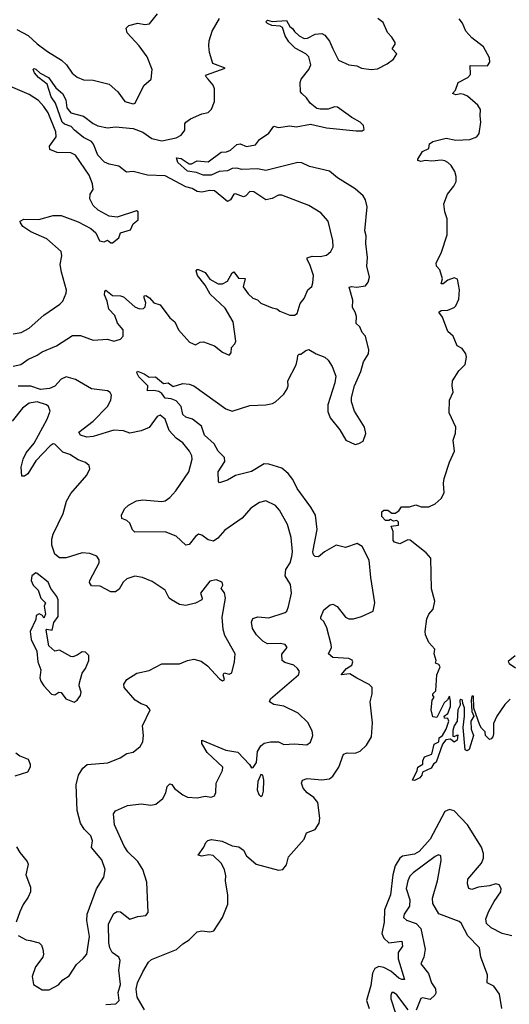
# Model space of a CAD drawing. Extents: x 2199565 to 2323334, y 894172 to 1018966.
# Tile 378 of 440: x 2299425 to 2302489, y 983671 to 989838. Entities that reach past the tile are written whole.
import ezdxf

# ---------------------------------------------------------------- set-up
doc = ezdxf.new("R2010")
doc.units = 0

msp = doc.modelspace()

# ---------------------------------------------------------------- linework, layer by layer
at = {"layer": '0CON10XD'}
for points in [[(2299406.3, 989776.4), (2299478.4, 989738.4), (2299535, 989685.6), (2299598.1, 989638.1), (2299687.5, 989585), (2299717.1, 989555), (2299753.3, 989503.3), (2299785, 989477.5), (2299825, 989461.4), (2299885, 989458.1), (2299984.4, 989434.4), (2300040, 989385), (2300082.5, 989325), (2300135, 989310), (2300147.5, 989315), (2300202, 989425), (2300247.5, 989465), (2300254, 989525), (2300221.9, 989605), (2300173.3, 989675), (2300096.9, 989755), (2300092, 989785), (2300108.3, 989801.7), (2300165, 989815.8), (2300207.7, 989807.7), (2300237.7, 989812.3), (2300287.5, 989875)], [(2300890, 988760), (2300865, 988762.5), (2300839.4, 988735), (2300825, 988727.9), (2300775, 988746.7), (2300765.6, 988744.4), (2300745, 988709.2), (2300725, 988699.4), (2300645, 988766.5), (2300615, 988768.5), (2300565, 988757.3), (2300535, 988761.2), (2300505, 988781.1), (2300465, 988790.5), (2300335, 988860), (2300225, 988863.3), (2300135, 988886.8), (2300093.3, 988883.3), (2300045, 988921.4), (2299985, 988932), (2299955, 988944.7), (2299915, 988990), (2299887.8, 989057.8), (2299874.8, 989074.8), (2299825, 989100.9), (2299768.2, 989145), (2299748.1, 989168.1), (2299705, 989183.1), (2299690.8, 989195), (2299650, 989315), (2299622.1, 989355), (2299597.5, 989435), (2299542.3, 989475), (2299516.9, 989505), (2299508.6, 989525), (2299515, 989532.5), (2299525, 989527.5), (2299552.4, 989502.4), (2299605.5, 989475), (2299651.6, 989411.6), (2299693.5, 989375), (2299712.8, 989335), (2299719.6, 989285), (2299745.7, 989255), (2299823.6, 989233.6), (2299885, 989187.1), (2299915, 989172.8), (2299975, 989160), (2300025, 989166.5), (2300135, 989156.1), (2300195, 989132.7), (2300253, 989093), (2300315, 989079.3), (2300405, 989098.1), (2300435, 989113.9), (2300458.6, 989145), (2300457.5, 989185), (2300465, 989196), (2300495, 989216), (2300565, 989247.5), (2300605, 989255.8), (2300625, 989277.8), (2300643.2, 989325), (2300644.6, 989405), (2300636.8, 989426.8), (2300604.4, 989464.4), (2300587.5, 989485), (2300595, 989492.5), (2300710, 989535), (2300633.8, 989563.8), (2300612.7, 989632.7), (2300608.1, 989675), (2300611, 989705), (2300630.4, 989765), (2300676.5, 989845)], [(2300445.9, 987365.9), (2300436.5, 987415), (2300405, 987450), (2300373.8, 987463.8), (2300335, 987466.7), (2300315, 987496.7), (2300295, 987509.4), (2300264.6, 987515.4), (2300225, 987512.5), (2300226.9, 987545), (2300170.9, 987600.9), (2300158.6, 987625), (2300162.9, 987637.1), (2300205, 987620), (2300235, 987599.6), (2300275, 987600), (2300325, 987559.4), (2300355, 987562.9), (2300385, 987540), (2300445, 987558.8), (2300485, 987555.8), (2300515, 987544.3), (2300715, 987400.4), (2300755, 987386.2), (2300865, 987420.9), (2300965, 987425.5), (2301006.7, 987433.3), (2301026.2, 987443.8), (2301077.6, 987492.4), (2301100, 987525), (2301106, 987545), (2301104.2, 987575), (2301155.8, 987675), (2301164.1, 987714.1), (2301166.7, 987735), (2301175, 987743.3), (2301185, 987743.3), (2301215, 987766.2), (2301235, 987772), (2301280, 987745), (2301333.8, 987725), (2301355.7, 987705), (2301380, 987665), (2301404.4, 987605), (2301397, 987563), (2301354.5, 987425), (2301353.6, 987383.6), (2301368.6, 987345), (2301428.3, 987268.3), (2301466.2, 987205), (2301525, 987178), (2301547.7, 987182.3), (2301575, 987197.5), (2301591.2, 987245), (2301584, 987285), (2301520.8, 987385), (2301502.5, 987445), (2301501.2, 987471.2), (2301520.6, 987545), (2301559.4, 987635), (2301577.8, 987695), (2301608.6, 987745), (2301610.3, 987770.3), (2301588.6, 987855), (2301568.7, 987878.7), (2301553.4, 987913.4), (2301530, 987935), (2301532.1, 987977.9), (2301525.3, 988005.3), (2301508.9, 988035), (2301510.7, 988080.7), (2301488, 988162), (2301502.4, 988167.6), (2301532.4, 988162.4), (2301588.5, 988171.5), (2301605, 988193.8), (2301614.5, 988225), (2301597.5, 988295), (2301602, 988348), (2301591.9, 988435), (2301594.3, 988485), (2301585.5, 988515), (2301599.1, 988665), (2301588.8, 988708.8), (2301575.6, 988735), (2301525, 988778.2), (2301415, 988846.9), (2301365, 988889.1), (2301238.7, 988918.7), (2301191.8, 988941.8), (2301165, 988943.8), (2300965, 988892.9), (2300913.5, 988903.5), (2300815, 988900.4), (2300785, 988908.6), (2300755.8, 988905), (2300725, 988891.8), (2300672.6, 988887.4), (2300623.3, 988865), (2300573.3, 988865), (2300530.9, 988880.9), (2300475, 988888.3), (2300414.3, 988944.3), (2300406.7, 988973.3), (2300435, 988968.9), (2300485, 988934.2), (2300501.2, 988935), (2300535, 988954.8), (2300605, 988947.1), (2300685, 989007.1), (2300720.2, 989009.8), (2300745, 989020), (2300783.4, 989056.6), (2300805, 989060), (2300845, 989044.5), (2300900, 989055), (2300925, 989086.7), (2300985, 989126.2), (2301015, 989171.2), (2301045, 989162.5), (2301115, 989172.2), (2301155, 989166.4), (2301245, 989182.7), (2301345, 989159.7), (2301531.7, 989141.7), (2301567.9, 989142.1), (2301580, 989150), (2301576.2, 989175), (2301556, 989195), (2301504.3, 989224.3), (2301415, 989290), (2301395, 989292.1), (2301355, 989278.2), (2301305, 989276.5), (2301285, 989282.2), (2301242.5, 989315), (2301219.2, 989349.3), (2301190, 989375), (2301183.1, 989385), (2301179.5, 989445), (2301187.1, 989465), (2301233.6, 989525), (2301246.9, 989555), (2301234.6, 989604.6), (2301215, 989623.3), (2301149.5, 989659.5), (2301108.8, 989698.8), (2301086.1, 989736.1), (2301069.5, 989789.5), (2301055, 989796.6), (2301002.2, 989802.2), (2300975, 989813.8), (2300964.5, 989825), (2300975, 989834.4), (2301005, 989826.7), (2301095, 989832.7), (2301115, 989796), (2301133.1, 989783.1), (2301145, 989764.2), (2301175, 989736.7), (2301205, 989720.4), (2301227.1, 989722.9), (2301275, 989746.9), (2301315, 989751.2), (2301335, 989740), (2301364.3, 989704.3), (2301383.8, 989656.2), (2301420, 989585), (2301485, 989555.7), (2301535, 989548.8), (2301565, 989534.4), (2301625, 989525.8), (2301665, 989530.8), (2301725, 989561.2), (2301765, 989590), (2301785.8, 989624.2), (2301756, 989655), (2301775.8, 989685), (2301775.6, 989695), (2301755, 989728.6), (2301726.7, 989756.7), (2301699.5, 989819.5), (2301665.8, 989845)], [(2302291.9, 989301.9), (2302227.9, 989357.9), (2302205, 989370), (2302185, 989373.8), (2302155, 989366.7), (2302133.3, 989375), (2302153.6, 989396.4), (2302170, 989445), (2302228.8, 989475), (2302247.5, 989495), (2302245, 989551.2), (2302352.1, 989547.9), (2302368, 989572), (2302365, 989598), (2302327.9, 989667.9), (2302254.5, 989725), (2302217.8, 989765), (2302196.9, 989816.9), (2302175, 989844)], [(2299385, 987869.2), (2299435, 987877.5), (2299485, 987905.7), (2299575, 987987.1), (2299676.7, 988055), (2299694, 988075), (2299716, 988125), (2299717.3, 988142.7), (2299686.9, 988256.9), (2299678.9, 988305), (2299688.8, 988358.8), (2299683.8, 988385), (2299595, 988465.7), (2299495, 988509.4), (2299445, 988543.1), (2299429.2, 988565), (2299428.8, 988575), (2299450.9, 988589.1), (2299545, 988587.1), (2299635, 988612.3), (2299685, 988611.2), (2299791.2, 988571.2), (2299870.9, 988530.9), (2299902.1, 988502.1), (2299925, 988453.3), (2299953, 988447), (2299975, 988457.5), (2299995, 988440), (2300005, 988440), (2300045, 988472.5), (2300056.2, 988503.8), (2300118, 988522), (2300135, 988560), (2300166.2, 988585), (2300166.7, 988635), (2300155, 988640), (2300035, 988600), (2299985, 988607.5), (2299915.8, 988645.8), (2299885, 988673.8), (2299864.2, 988715), (2299866, 988745), (2299883.8, 988775), (2299879.7, 988809.7), (2299858.9, 988865), (2299775, 988990), (2299745, 989004.4), (2299658.8, 989005), (2299613.3, 989025), (2299610.9, 989045), (2299653.1, 989105), (2299651.5, 989135), (2299602.9, 989255), (2299576.8, 989295), (2299542.3, 989332.3), (2299485, 989369.3), (2299353.3, 989425)], [(2302495, 985582.5), (2302461.2, 985548.8), (2302411.2, 985475), (2302390.7, 985429.3), (2302390, 985365), (2302386.7, 985345), (2302376.4, 985333.6), (2302365, 985330), (2302340, 985355), (2302338.3, 985378.3), (2302315, 985400), (2302305, 985420), (2302266.7, 985525), (2302265, 985600), (2302255, 985600), (2302250, 985575), (2302254.4, 985505), (2302267.5, 985475), (2302249.4, 985445), (2302250.9, 985395), (2302265.8, 985355), (2302237.5, 985267.5), (2302225, 985259.2), (2302214, 985264), (2302200, 985405), (2302209.2, 985475), (2302208.3, 985528.3), (2302197.5, 985555), (2302196.7, 985575), (2302185, 985580), (2302180, 985575), (2302181.2, 985545), (2302166.2, 985515), (2302162.5, 985445), (2302144.2, 985415), (2302136.2, 985385), (2302135, 985350), (2302145, 985347.5), (2302167.5, 985357.5), (2302162.5, 985325), (2302145, 985312.5), (2302120.7, 985330.7), (2302092.9, 985327.1), (2302070.9, 985299.1), (2302032.1, 985187.9), (2302015, 985175.6), (2301999.5, 985150.5), (2301945.7, 985125), (2301942.2, 985105), (2301929.8, 985090.2), (2301895, 985072.9), (2301884, 985075), (2301913.3, 985135), (2301917.1, 985155), (2301948.2, 985175), (2301947.1, 985195), (2301958.3, 985221.7), (2302005, 985238), (2302019.3, 985300.7), (2302048, 985315), (2302050.7, 985339.3), (2302070.6, 985355), (2302094.4, 985395), (2302110.5, 985445), (2302105, 985461.2), (2302083.3, 985463.3), (2302082.5, 985475), (2302105, 985492.5), (2302121.2, 985535), (2302120.7, 985569.3), (2302115, 985600), (2302103, 985577), (2302080.7, 985559.3), (2302035, 985467.5), (2302011.7, 985471.7), (2302000, 985515), (2302007.5, 985575), (2302020, 985595), (2302010, 985605), (2302010, 985615), (2302030, 985635), (2302036.7, 985735), (2302056.7, 985785), (2302049.3, 985799.3), (2302028.3, 985808.3), (2302032.5, 985825), (2302020, 985865), (2302023.3, 985895), (2301985, 985937.5), (2301963.8, 985985), (2301962, 986005), (2301974.2, 986085), (2301985.9, 986114.1), (2302012, 986145), (2302022.7, 986195), (2302003.3, 986273.3), (2301998.9, 986465), (2301969.5, 986499.5), (2301868.2, 986578.2), (2301855, 986580.9), (2301805, 986555.4), (2301770, 986565), (2301761.9, 986575), (2301761.7, 986631.7), (2301750, 986665), (2301795, 986672.5), (2301795, 986690), (2301785, 986700), (2301765, 986697.5), (2301745, 986707.5), (2301735, 986700), (2301715, 986700), (2301692.5, 986725), (2301692.5, 986755), (2301703.9, 986766.1), (2301730, 986765), (2301755, 986747.5), (2301775, 986746.7), (2301797.7, 986762.3), (2301815, 986786.7), (2301865, 986787.5), (2301905, 986798.8), (2301937, 986787), (2301985, 986786.7), (2302025, 986806.2), (2302062.1, 986837.9), (2302081.4, 986875), (2302076.9, 986935), (2302081.9, 986965), (2302114.5, 987065.5), (2302146, 987135), (2302138.8, 987205), (2302152.1, 987247.9), (2302155.4, 987285), (2302112.5, 987375), (2302114.3, 987455), (2302138.8, 987505), (2302130.8, 987545), (2302134.5, 987575.5), (2302172.6, 987637.4), (2302212.1, 987677.9), (2302221.1, 987725), (2302216.5, 987745), (2302195, 987778), (2302164, 987795), (2302138, 987855), (2302105.5, 987885.5), (2302070.6, 987975), (2302048.8, 988005), (2302062.7, 988017.3), (2302105, 988018.2), (2302145, 988034.5), (2302155.6, 988045), (2302173.6, 988086.4), (2302177.1, 988145), (2302165, 988212.5), (2302145, 988220), (2302104, 988206), (2302075, 988183.3), (2302063.9, 988183.9), (2302071.2, 988215), (2302055, 988270), (2302033.3, 988295), (2302031.2, 988315), (2302063.8, 988375), (2302100.6, 988489.4), (2302101.4, 988591.4), (2302086, 988635), (2302080, 988685), (2302103.1, 988745), (2302142.9, 988795), (2302157.5, 988825), (2302157.1, 988855), (2302147.9, 988887.9), (2302125, 988923.8), (2302105, 988944), (2302085, 988954), (2302065, 988957.5), (2302005, 988951.4), (2301965, 988956.2), (2301935, 988950), (2301917.5, 988955), (2301916.7, 988965), (2301945, 989012.5), (2301985, 989030), (2301990.3, 989059.7), (2302010, 989075), (2302095, 989095.3), (2302155, 989083.2), (2302243.2, 989086.8), (2302286.7, 989105), (2302300, 989125), (2302312.1, 989195), (2302306.1, 989235), (2302309.2, 989275), (2302291.9, 989301.9)], [(2299385, 987667.9), (2299432.8, 987677.2), (2299475, 987709.5), (2299533.8, 987736.2), (2299565, 987757.8), (2299655.4, 987794.6), (2299755, 987860.6), (2299805, 987858.8), (2299885, 987831.5), (2299975, 987837.5), (2300015, 987824.1), (2300055, 987836), (2300072, 987855), (2300073.1, 987895), (2300037.6, 987937.6), (2300020.9, 987985), (2299983.3, 988025), (2299972.7, 988075), (2299955.6, 988115), (2299957.5, 988135), (2299965, 988144), (2300005, 988109.5), (2300055, 988108.5), (2300075, 988102.1), (2300145, 988040), (2300175, 988027.1), (2300200.7, 988029.3), (2300210.5, 988039.5), (2300213.5, 988065), (2300203.5, 988095), (2300205, 988108), (2300215, 988110.9), (2300238.1, 988095), (2300265, 988064.3), (2300305, 988051.2), (2300365, 987970), (2300396.7, 987945), (2300418.1, 987895), (2300487.4, 987817.4), (2300525, 987801.4), (2300555, 987818.1), (2300575, 987819.4), (2300645, 987795.8), (2300694.3, 987754.3), (2300735, 987737.5), (2300748, 987752), (2300751.2, 987785), (2300772.3, 987807.7), (2300776.8, 987823.2), (2300761.5, 987945), (2300711.8, 988031.8), (2300618.1, 988118.1), (2300585.9, 988175.9), (2300537.7, 988235), (2300530, 988265), (2300535, 988272.9), (2300545, 988272.5), (2300585, 988254.4), (2300615, 988213.5), (2300666.9, 988183.1), (2300695, 988182.5), (2300725, 988200.8), (2300755, 988251.4), (2300765, 988257.5), (2300795, 988218.1), (2300836.8, 988216.8), (2300823.9, 988163.9), (2300855, 988120.6), (2300885, 988094.3), (2300912.4, 988082.4), (2300935, 988061.9), (2301005, 988032.5), (2301035, 988026), (2301052.7, 988012.7), (2301115, 987988), (2301145, 987988), (2301162.3, 987997.7), (2301180.5, 988059.5), (2301205, 988092.5), (2301228, 988145), (2301252.9, 988167.1), (2301260.3, 988189.7), (2301263.5, 988235), (2301241.2, 988305), (2301223.5, 988335), (2301224.5, 988345.5), (2301255, 988356.7), (2301305.5, 988354.5), (2301345, 988361.9), (2301372.9, 988385), (2301387.1, 988415), (2301385.6, 988455), (2301355.8, 988575), (2301308.7, 988628.7), (2301233.6, 988673.6), (2301065, 988738), (2301045, 988739.2), (2301005, 988717.1), (2300965, 988710.5), (2300890, 988760)], [(2299965, 983668.6), (2300026.6, 983673.4), (2300047.3, 983695), (2300041.5, 983745), (2300055.3, 983795), (2300045.8, 983885), (2300053.5, 983945), (2300045, 983965.6), (2300004.7, 983994.7), (2299988.2, 984025), (2299981.8, 984055), (2299980.9, 984175), (2300015, 984238.8), (2300035, 984252.9), (2300055, 984250), (2300115, 984204.4), (2300165, 984220.5), (2300215, 984227.1), (2300230, 984245), (2300220.6, 984435), (2300195.7, 984515), (2300163.3, 984565), (2300101.4, 984625), (2300079.3, 984660.7), (2300017.5, 984795), (2300013, 984863), (2300025, 984882.5), (2300100, 984915), (2300185, 984925.6), (2300245, 984918.1), (2300276.8, 984923.2), (2300320.6, 984959.4), (2300340.5, 984995), (2300347.8, 985035), (2300365, 985050.6), (2300377.4, 985047.4), (2300393.3, 985023.3), (2300445, 984982.5), (2300475, 984967.1), (2300535.6, 984964.4), (2300585, 984974.3), (2300622.3, 984967.7), (2300645, 984976), (2300652.5, 984997.5), (2300653.6, 985055), (2300694.4, 985135), (2300696.7, 985155), (2300598.6, 985248.6), (2300565.6, 985305), (2300564.4, 985325.6), (2300715, 985262), (2300789.3, 985249.3), (2300863.5, 985173.5), (2300875, 985152.5), (2300885.3, 985154.7), (2300906.2, 985185), (2300914.3, 985255), (2300935, 985288.8), (2300955, 985305.8), (2300994.5, 985315.5), (2301044.5, 985314.5), (2301077.8, 985297.8), (2301145, 985302.1), (2301222.5, 985295), (2301245, 985312), (2301258.9, 985355), (2301255, 985383.3), (2301227.5, 985435), (2301167.5, 985495), (2301077.2, 985537.2), (2301015, 985549.1), (2300988.9, 985565), (2300995.6, 985585), (2301169.2, 985735), (2301175.5, 985755), (2301164.3, 985775), (2301140, 985795), (2301085, 985811.1), (2301067.8, 985825), (2301065.6, 985864.4), (2301100, 985905), (2301086.2, 985925), (2301055, 985931.1), (2300975, 985928.5), (2300945.8, 985945), (2300907.5, 985985), (2300881.4, 986025), (2300876, 986065), (2300885, 986086.2), (2300915, 986097.5), (2300985, 986092.2), (2301086.2, 986123.8), (2301097, 986133), (2301108.1, 986161.9), (2301127.1, 986245), (2301119.1, 986299.1), (2301085.5, 986355), (2301090.8, 986395), (2301118.4, 986435), (2301128.8, 986475), (2301132.2, 986505), (2301124.5, 986595), (2301101.9, 986675), (2301050, 986765), (2301025.4, 986795.4), (2300966.4, 986823.6), (2300925, 986813.8), (2300872.2, 986777.8), (2300817.1, 986715), (2300708.7, 986641.3), (2300665, 986590), (2300637.5, 986572.5), (2300605, 986580), (2300565, 986608.6), (2300545, 986615.8), (2300525, 986600.8), (2300485, 986551.2), (2300465, 986546.2), (2300403.4, 986603.4), (2300335, 986630), (2300145, 986628.8), (2300131.7, 986641.7), (2300113.3, 986685), (2300095, 986701.2), (2300064.4, 986714.4), (2300061.4, 986735), (2300080, 986775), (2300105, 986796.2), (2300155.7, 986824.3), (2300195, 986830), (2300315, 986819.1), (2300335.8, 986825), (2300365, 986845.6), (2300403, 986887), (2300484, 987006), (2300504.4, 987085), (2300502.2, 987105), (2300486.7, 987135), (2300445, 987186.9), (2300405, 987216.8), (2300361.2, 987265), (2300335.5, 987335), (2300305, 987360.8), (2300285, 987352), (2300235, 987283.5), (2300185, 987263.3), (2300115, 987248.8), (2300075, 987262.9), (2300015, 987267.7), (2299967.1, 987252.9), (2299885, 987226.4), (2299845, 987223.1), (2299806, 987235), (2299794.2, 987255), (2299885, 987323.5), (2299974.7, 987415.2), (2299995.4, 987455), (2300000.5, 987485), (2299991.7, 987501.7), (2299975, 987513.3), (2299875, 987524.7), (2299774.7, 987585), (2299715, 987599.9), (2299685, 987586.6), (2299645, 987542.4), (2299611.3, 987528.6), (2299555, 987522), (2299495, 987541.9), (2299415, 987542.3)], [(2299415, 984101.1), (2299465, 984074.5), (2299490.6, 984069.4), (2299546, 984056), (2299560.5, 984040.5), (2299570.5, 984015), (2299574.5, 983985), (2299569.5, 983965), (2299524.3, 983905), (2299504, 983845), (2299510.8, 983795), (2299565, 983761.4), (2299609.7, 983760.3), (2299667.3, 983792.7), (2299695, 983823.8), (2299735, 983850), (2299779.7, 983920.3), (2299823.2, 983956.8), (2299844.2, 983985), (2299860.9, 984095), (2299845.3, 984195), (2299847.8, 984235), (2299905.3, 984394.7), (2299952, 984468), (2299960.8, 984515), (2299939.2, 984575), (2299875, 984653.8), (2299880, 984695), (2299869.6, 984725), (2299828.1, 984768.1), (2299806.2, 984806.2), (2299785.3, 984885), (2299778.4, 985045), (2299793.8, 985105), (2299820, 985150), (2299847, 985173), (2299977, 985183), (2300053.3, 985215), (2300095, 985241.2), (2300135, 985250.8), (2300178.8, 985285), (2300196, 985315), (2300200, 985355), (2300194.4, 985415.6), (2300242.5, 985515), (2300219.7, 985539.7), (2300185, 985552.2), (2300148.1, 985575), (2300079.2, 985655), (2300075.8, 985675), (2300095.5, 985704.5), (2300158.8, 985745), (2300235, 985761.5), (2300315, 985803.3), (2300425, 985802.9), (2300475.5, 985824.5), (2300515, 985833.1), (2300559.8, 985819.8), (2300601.3, 985791.3), (2300675, 985710), (2300695, 985696.7), (2300706, 985705), (2300698.8, 985735), (2300705, 985746.7), (2300735, 985738.8), (2300753.6, 985746.4), (2300770, 985815), (2300773.8, 985865), (2300709.8, 985979.8), (2300697.7, 986017.7), (2300692.8, 986095), (2300713.1, 986215), (2300707.3, 986247.3), (2300686.7, 986275), (2300696, 986295), (2300692.5, 986315), (2300655, 986328.8), (2300615, 986320), (2300557.5, 986245), (2300566.9, 986215), (2300564.4, 986205), (2300525, 986184.2), (2300465, 986168.1), (2300425, 986175.7), (2300376, 986205), (2300361.2, 986215), (2300335, 986263.8), (2300255, 986318), (2300194.2, 986344.2), (2300145, 986352.9), (2300095, 986335.6), (2300071.9, 986315), (2300048.3, 986271.7), (2300025, 986254.3), (2299995, 986254.3), (2299929.6, 986289.6), (2299875, 986292.5), (2299861.7, 986311.7), (2299863.1, 986325), (2299921.4, 986435), (2299922, 986455), (2299906.8, 986476.8), (2299864.4, 986494.4), (2299815, 986498.5), (2299715, 986467.5), (2299675, 986467.8), (2299645, 986490.8), (2299627.1, 986547.1), (2299625.5, 986585), (2299634.2, 986615.8), (2299696.2, 986743.8), (2299718.3, 986821.7), (2299745, 986869.4), (2299844.2, 986985), (2299863.8, 987025), (2299858.8, 987045), (2299836.7, 987065), (2299791.7, 987081.7), (2299739.2, 987115), (2299695, 987128.5), (2299645, 987179.4), (2299635, 987182.2), (2299615, 987169.2), (2299526.1, 987075), (2299475, 986993.3), (2299455, 986979.4), (2299439.3, 986979.3), (2299434.7, 987034.7), (2299446.6, 987085), (2299466.1, 987123.9), (2299514.7, 987185), (2299596.5, 987335), (2299615.8, 987385), (2299605.5, 987415.5), (2299593.3, 987425), (2299535, 987443.8), (2299485, 987436.2), (2299443.5, 987405), (2299377.7, 987322.3)], [(2300205.3, 983635), (2300160.3, 983715), (2300153.4, 983765), (2300162.1, 983805), (2300195.4, 983874.6), (2300231.8, 983935), (2300249.3, 983950.7), (2300406.9, 984013.1), (2300445, 984048.5), (2300485.3, 984074.7), (2300536, 984124), (2300565, 984130), (2300615, 984124.4), (2300639.6, 984130.4), (2300694.7, 984215.3), (2300727.9, 984297.9), (2300727.8, 984355), (2300712.2, 984445), (2300714.4, 984475), (2300707.3, 984515), (2300685, 984554.4), (2300635, 984602.9), (2300607.9, 984607.9), (2300565, 984599.2), (2300542.5, 984605), (2300578.1, 984655), (2300590, 984685), (2300602.8, 984697.2), (2300625, 984702.5), (2300693, 984693), (2300755, 984662.5), (2300797, 984657), (2300825, 984636.7), (2300845, 984600), (2300905, 984548), (2301045, 984511.2), (2301072.5, 984515), (2301095, 984543.3), (2301108, 984595), (2301204.6, 984705.4), (2301220, 984745), (2301274, 984765), (2301300, 984805), (2301304.3, 984835.7), (2301290.4, 984935), (2301266.1, 984966.1), (2301224.5, 984995), (2301198.9, 985025), (2301188.1, 985055), (2301195, 985073.8), (2301225, 985085.5), (2301315, 985076.7), (2301365, 985082.7), (2301385, 985100), (2301422.7, 985155), (2301452.1, 985237.9), (2301475, 985246.5), (2301525, 985243.1), (2301555, 985255.7), (2301595, 985294.2), (2301627.1, 985345), (2301634.1, 985434.1), (2301618.5, 985565), (2301630, 985615), (2301630.8, 985655), (2301613.2, 985673.2), (2301534, 985714), (2301491.5, 985741.5), (2301437.5, 985735), (2301470, 985775), (2301504.3, 985795), (2301509.2, 985815), (2301505, 985827.1), (2301485, 985837.5), (2301385, 985843.1), (2301356.9, 985865), (2301375.6, 985905), (2301374.4, 985925), (2301348.3, 986028.3), (2301328.3, 986068.3), (2301310, 986085), (2301310, 986095), (2301328.8, 986141.2), (2301368, 986172), (2301385, 986176.2), (2301412.1, 986162.1), (2301464.6, 986094.6), (2301485, 986084.4), (2301515, 986084.4), (2301565, 986100), (2301636.9, 986133.1), (2301647.1, 986185), (2301622.2, 986345), (2301612.7, 986452.7), (2301567.6, 986537.6), (2301537.8, 986557.8), (2301465, 986532.5), (2301405, 986546.5), (2301333.1, 986505), (2301295, 986474.4), (2301275, 986475.6), (2301263.3, 986485), (2301260.4, 986505), (2301287.3, 986645), (2301275.4, 986735), (2301246.9, 986785), (2301162.1, 986902.1), (2301135, 986957.7), (2301105, 986995.3), (2301065, 987027.9), (2300985, 987053.8), (2300955, 987056.7), (2300875, 987007.8), (2300776.6, 986983.4), (2300726.2, 986953.8), (2300675, 986936.7), (2300670, 986945), (2300667.1, 987005), (2300708.9, 987071.1), (2300706.9, 987095), (2300667.5, 987135), (2300641.2, 987181.2), (2300581.6, 987235), (2300561.9, 987291.9), (2300506, 987335), (2300465, 987349.1), (2300445.9, 987365.9)], [(2299765, 985564), (2299783.8, 985575), (2299805.5, 985605), (2299809.1, 985625), (2299797.5, 985665), (2299799.2, 985685), (2299815.6, 985744.4), (2299837, 985773), (2299856.7, 985825), (2299857.5, 985855), (2299837, 985877), (2299815, 985877.5), (2299785, 985856.7), (2299757, 985847), (2299745, 985848.8), (2299675, 985888.8), (2299645, 985882.5), (2299606.7, 985915), (2299590, 986015), (2299595, 986020), (2299627.5, 986015), (2299638.3, 986061.7), (2299665, 986100), (2299665.8, 986205), (2299657.5, 986225), (2299618.8, 986275), (2299603.3, 986315), (2299535, 986370), (2299525, 986372.5), (2299500, 986355), (2299497.5, 986325), (2299508.8, 986295), (2299540, 986265), (2299556.7, 986215), (2299585.9, 986185.9), (2299578.8, 986165), (2299586, 986114), (2299575, 986090), (2299566.7, 986106.7), (2299546.4, 986116.4), (2299527.5, 986105), (2299525, 986080), (2299490, 986005), (2299497.5, 985955), (2299533, 985883), (2299537.5, 985815), (2299556.7, 985765), (2299551.2, 985715), (2299556.2, 985695), (2299576, 985666), (2299625, 985613.3), (2299645, 985610), (2299670, 985625), (2299685, 985623.3), (2299714.4, 985584.4), (2299765, 985564)], [(2302525, 985852.5), (2302483, 985817), (2302487.5, 985805), (2302528.6, 985778.6)], [(2299400.8, 985245), (2299425, 985227.5), (2299477.1, 985207.1), (2299491.2, 985175), (2299490, 985155), (2299473.3, 985125), (2299395, 985100)], [(2300935, 984972.5), (2300945, 984980), (2300951.2, 985005), (2300954, 985075), (2300947.1, 985105), (2300935, 985109.2), (2300915, 985066.7), (2300911.9, 985015), (2300921.2, 984985), (2300935, 984972.5)], [(2302505, 984100), (2302445, 984113.6), (2302375, 984149.6), (2302346.7, 984176.7), (2302342.2, 984205), (2302361.8, 984255), (2302394.7, 984315.3), (2302436.9, 984375), (2302439.4, 984395), (2302425, 984418), (2302405.6, 984425.6), (2302365, 984412.2), (2302296.4, 984403.6), (2302255, 984389.2), (2302235, 984396.7), (2302227.1, 984425), (2302228.9, 984455), (2302316.1, 984553.9), (2302328.4, 984585), (2302328.4, 984615), (2302315.3, 984655), (2302228.2, 984795), (2302145, 984881.5), (2302115, 984890.8), (2302085, 984877.5), (2301993.7, 984705), (2301925, 984627.4), (2301895, 984611.9), (2301821.2, 984598.8), (2301803.4, 984586.6), (2301775, 984538.6), (2301760.8, 984480.8), (2301745, 984355.8), (2301707.6, 984262.4), (2301707, 984185), (2301691.9, 984115), (2301703.9, 984085), (2301735, 984055.8), (2301817.1, 984067.1), (2301821.1, 984035), (2301792.7, 983995), (2301792.9, 983955), (2301833.6, 983826.4), (2301817.5, 983825), (2301797.5, 983835), (2301747.4, 983877.4), (2301705, 983901.6), (2301673.3, 983906.7), (2301648, 983895), (2301633.1, 983865), (2301622.5, 983787.5), (2301595.9, 983695), (2301611.2, 983645)], [(2299405, 984656.7), (2299425, 984621.2), (2299472, 984565), (2299477.9, 984547.9), (2299462.6, 984482.6), (2299492.5, 984405), (2299491.8, 984375), (2299478.5, 984341.5), (2299446.5, 984295), (2299425, 984250), (2299403.5, 984185)], [(2302441.9, 983645), (2302427.5, 983735), (2302392.5, 983785), (2302350, 983805), (2302352.2, 983855), (2302311.5, 983965), (2302302.5, 984025), (2302230, 984100), (2302188.9, 984178.9), (2302175, 984189.4), (2302048.3, 984238.3), (2302011.2, 984301.2), (2302009.1, 984335), (2302040.4, 984445), (2302062.3, 984572.3), (2302060.7, 984600.7), (2302046.1, 984606.1), (2302025, 984597.3), (2301887.5, 984495), (2301867, 984473), (2301853.5, 984445), (2301844.2, 984395), (2301865.9, 984324.1), (2301865.7, 984284.3), (2301830.8, 984235), (2301826.2, 984215), (2301845, 984197.5), (2301906.7, 984176.7), (2301936.1, 984146.1), (2301963, 984015), (2301953.9, 983965), (2301935.6, 983925), (2301983.2, 983863.2), (2302003.2, 983805), (2302027.3, 983767.3), (2302029.3, 983740.7), (2302023.1, 983726.9), (2301995, 983700.9), (2301945, 983711.2), (2301935, 983706.9), (2301906.8, 983633.2)], [(2301856.2, 983636.2), (2301785, 983730), (2301765, 983745.6), (2301755, 983744), (2301747.3, 983725), (2301747.7, 983705), (2301777.9, 983615)]]:
    msp.add_lwpolyline(points, dxfattribs=at)

doc.saveas('drawing.dxf')
